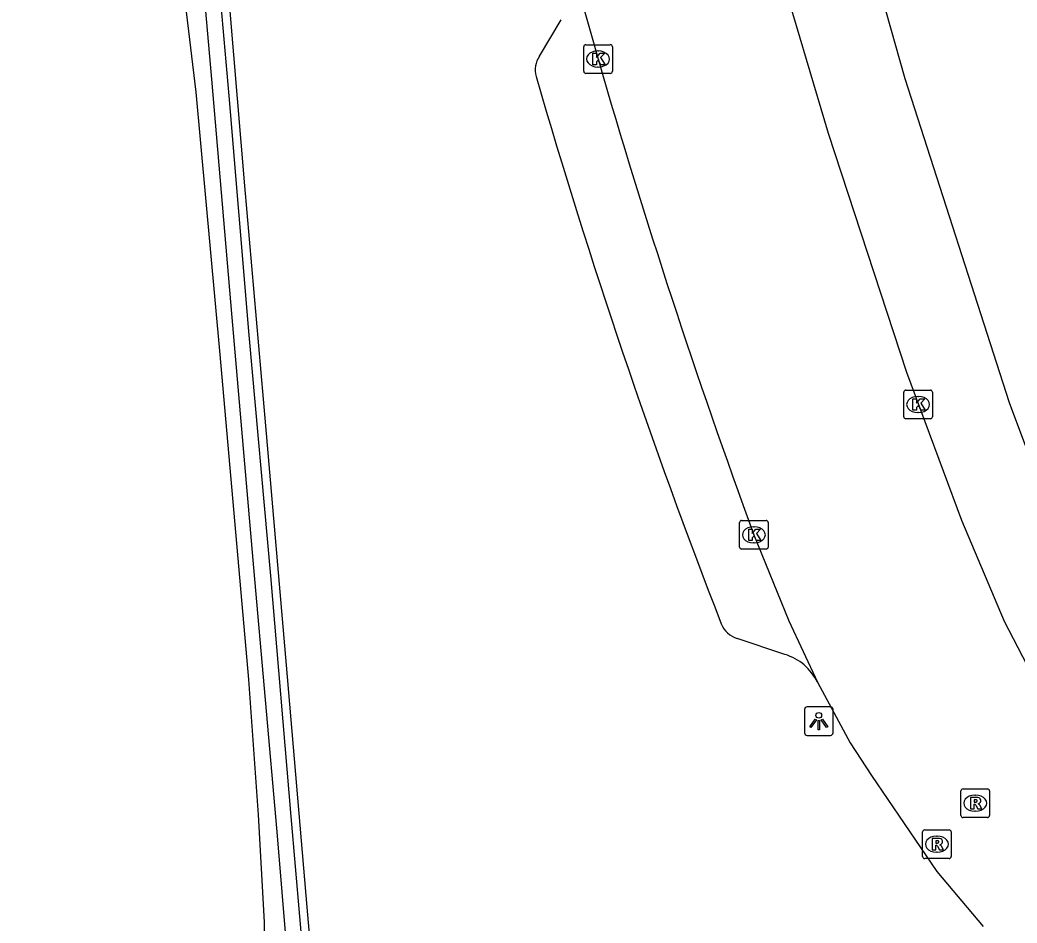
# Model space of a CAD drawing. Extents: x 157692 to 159670, y 381454 to 383289.
# Drawn here: x 157888.11 to 157922.89, y 381597.67 to 381629.17 of the extents above; entities that cross this region are included whole.
import ezdxf

# ---------------------------------------------------------------- set-up
doc = ezdxf.new("R2010")
doc.units = 0
for name, color, linetype in [('IMGEO_Geluidsscherm', 7, 'Continuous'), ('IMGEO_Kolk', 7, 'Continuous'), ('IMGEO_Lichtpunt', 7, 'Continuous'), ('IMGEO_Muur', 7, 'Continuous'), ('IMGEO_Parkeervlak_open', 7, 'Continuous'), ('IMGEO_Rijbaan_autoweg', 7, 'Continuous'), ('IMGEO_Rijbaan_lokaal_gesloten', 7, 'Continuous'), ('IMGEO_Rioolput', 7, 'Continuous'), ('IMGEO_Voetpad_open', 7, 'Continuous')]:
    doc.layers.add(name, color=color, linetype=linetype)

msp = doc.modelspace()

# ---------------------------------------------------------------- linework, layer by layer
at = {"layer": 'IMGEO_Geluidsscherm'}
msp.add_lwpolyline([(157894.139, 381641.124), (157894.664, 381634.836), (157895.393, 381626.521), (157896.097, 381618.176), (157896.848, 381609.781), (157897.555, 381601.383), (157898.468, 381590.92), (157899.133, 381582.619)], dxfattribs=at)
at = {"layer": 'IMGEO_Kolk'}
for p, q in [((157907.771, 381627.383), (157907.771, 381628.235)), ((157907.846, 381628.309), (157908.698, 381628.309)), ((157908.259, 381628.089), (157908.284, 381628.089)), ((157908.772, 381628.235), (157908.772, 381627.383)), ((157908.698, 381627.309), (157907.846, 381627.309)), ((157908.282, 381627.529), (157908.257, 381627.529)), ((157918.936, 381615.331), (157918.936, 381616.183)), ((157919.011, 381616.257), (157919.863, 381616.257)), ((157919.937, 381616.183), (157919.937, 381615.331)), ((157919.424, 381616.037), (157919.449, 381616.037)), ((157919.447, 381615.477), (157919.422, 381615.477)), ((157919.863, 381615.257), (157919.011, 381615.257)), ((157913.205, 381610.784), (157913.205, 381611.636)), ((157913.28, 381611.71), (157914.132, 381611.71)), ((157914.206, 381611.636), (157914.206, 381610.784)), ((157913.693, 381611.49), (157913.718, 381611.49)), ((157914.132, 381610.71), (157913.28, 381610.71)), ((157913.716, 381610.93), (157913.691, 381610.93))]:
    msp.add_line(p, q, dxfattribs=at)
for points in [[(157907.771, 381627.383), (157907.771, 381628.235)], [(157907.846, 381628.309), (157908.698, 381628.309)], [(157908.092, 381628.009), (157908.215, 381628.009), (157908.215, 381627.858), (157908.345, 381628.009), (157908.509, 381628.009), (157908.363, 381627.858), (157908.516, 381627.609), (157908.364, 381627.609), (157908.279, 381627.773), (157908.215, 381627.706), (157908.215, 381627.609), (157908.092, 381627.609), (157908.092, 381628.009)], [(157908.772, 381628.235), (157908.772, 381627.383)], [(157908.698, 381627.309), (157907.846, 381627.309)], [(157918.936, 381615.331), (157918.936, 381616.183)], [(157919.011, 381616.257), (157919.863, 381616.257)], [(157919.937, 381616.183), (157919.937, 381615.331)], [(157919.257, 381615.957), (157919.38, 381615.957), (157919.38, 381615.806), (157919.51, 381615.957), (157919.674, 381615.957), (157919.528, 381615.806), (157919.681, 381615.557), (157919.529, 381615.557), (157919.444, 381615.721), (157919.38, 381615.654), (157919.38, 381615.557), (157919.257, 381615.557), (157919.257, 381615.957)], [(157919.863, 381615.257), (157919.011, 381615.257)], [(157913.205, 381610.784), (157913.205, 381611.636)], [(157913.28, 381611.71), (157914.132, 381611.71)], [(157914.206, 381611.636), (157914.206, 381610.784)], [(157913.526, 381611.41), (157913.649, 381611.41), (157913.649, 381611.259), (157913.779, 381611.41), (157913.943, 381611.41), (157913.797, 381611.259), (157913.95, 381611.01), (157913.798, 381611.01), (157913.713, 381611.174), (157913.649, 381611.107), (157913.649, 381611.01), (157913.526, 381611.01), (157913.526, 381611.41)], [(157914.132, 381610.71), (157913.28, 381610.71)]]:
    msp.add_lwpolyline(points, dxfattribs=at)
for centre, start, end in [((157907.848, 381628.233), 91.552, 178.448), ((157907.848, 381628.233), 91.552, 178.448), ((157908.696, 381628.233), 1.552, 88.448), ((157908.696, 381628.233), 1.552, 88.448), ((157907.848, 381627.385), 181.552, 268.448), ((157907.848, 381627.385), 181.552, 268.448), ((157908.696, 381627.385), 271.552, 358.448), ((157908.696, 381627.385), 271.552, 358.448), ((157919.013, 381616.181), 91.552, 178.448), ((157919.013, 381616.181), 91.552, 178.448), ((157919.861, 381616.181), 1.552, 88.448), ((157919.861, 381616.181), 1.552, 88.448), ((157919.013, 381615.333), 181.552, 268.448), ((157919.013, 381615.333), 181.552, 268.448), ((157919.861, 381615.333), 271.552, 358.448), ((157919.861, 381615.333), 271.552, 358.448), ((157913.282, 381611.634), 91.552, 178.448), ((157913.282, 381611.634), 91.552, 178.448), ((157914.13, 381611.634), 1.552, 88.448), ((157914.13, 381611.634), 1.552, 88.448), ((157913.282, 381610.786), 181.552, 268.448), ((157913.282, 381610.786), 181.552, 268.448), ((157914.13, 381610.786), 271.552, 358.448), ((157914.13, 381610.786), 271.552, 358.448)]:
    msp.add_arc(centre, 0.0765, start, end, dxfattribs=at)
for centre, major_axis, ratio, start_param, end_param in [((157908.258, 381627.809), (-0.387, 0.002), 0.722429, 4.712389, 7.853982), ((157908.283, 381627.809), (-0.39, 0.002), 0.717154, 1.570796, 4.712389), ((157919.423, 381615.757), (-0.387, 0.002), 0.722429, 4.712389, 7.853982), ((157919.448, 381615.757), (-0.39, 0.002), 0.717154, 1.570796, 4.712389), ((157913.692, 381611.21), (-0.387, 0.002), 0.722429, 4.712389, 7.853982), ((157913.717, 381611.21), (-0.39, 0.002), 0.717154, 1.570796, 4.712389)]:
    msp.add_ellipse(centre, major_axis=major_axis, ratio=ratio, start_param=start_param, end_param=end_param, dxfattribs=at)
at = {"layer": 'IMGEO_Lichtpunt'}
for p, q in [((157915.473, 381605.114), (157915.473, 381604.307)), ((157915.473, 381605.114), (157915.473, 381604.307)), ((157916.375, 381605.209), (157915.567, 381605.209)), ((157916.375, 381605.209), (157915.567, 381605.209)), ((157916.469, 381604.307), (157916.469, 381605.114)), ((157916.469, 381604.307), (157916.469, 381605.114)), ((157915.567, 381604.213), (157916.375, 381604.213)), ((157915.567, 381604.213), (157916.375, 381604.213))]:
    msp.add_line(p, q, dxfattribs=at)
for points in [[(157915.847, 381604.778), (157915.886, 381604.75), (157915.698, 381604.488), (157915.66, 381604.515), (157915.847, 381604.778)], [(157915.949, 381604.73), (157915.996, 381604.73), (157915.996, 381604.408), (157915.949, 381604.408), (157915.949, 381604.73)], [(157916.059, 381604.75), (157916.097, 381604.777), (157916.284, 381604.515), (157916.245, 381604.487), (157916.059, 381604.75)]]:
    msp.add_lwpolyline(points, dxfattribs=at)
msp.add_circle((157915.972, 381604.912), 0.0994, dxfattribs=at)
for centre, start, end in [((157915.567, 381605.114), 90, 180), ((157915.567, 381605.114), 90, 180), ((157916.375, 381605.114), 0, 90), ((157916.375, 381605.114), 0, 90), ((157915.567, 381604.307), 180, 270), ((157915.567, 381604.307), 180, 270), ((157916.375, 381604.307), 270, 0), ((157916.375, 381604.307), 270, 360)]:
    msp.add_arc(centre, 0.0946, start, end, dxfattribs=at)
at = {"layer": 'IMGEO_Muur'}
for points in [[(157899.533, 381581.544), (157898.846, 381589.916), (157898.127, 381598.223), (157897.409, 381606.657), (157896.687, 381615.009), (157895.955, 381623.379), (157894.543, 381640.157), (157893.803, 381648.451), (157892.319, 381665.225), (157891.621, 381673.593), (157890.183, 381690.305), (157889.505, 381698.696), (157888.108, 381715.453)], [(157892.308, 381655.853), (157892.745, 381650.96), (157893.71, 381640.067), (157893.991, 381636.202), (157894.791, 381627.105), (157895.493, 381618.788), (157896.254, 381610.059), (157897.07, 381600.846), (157897.751, 381592.572), (157898.47, 381584.121), (157899.256, 381574.148)]]:
    msp.add_lwpolyline(points, dxfattribs=at)
at = {"layer": 'IMGEO_Parkeervlak_open'}
for points in [[(157906.226, 381627.907), (157906.98, 381629.172)], [(157914.792, 381607.036), (157913.125, 381607.589)]]:
    msp.add_lwpolyline(points, dxfattribs=at)
for centre, radius, start, end in [((157906.931, 381627.428), 0.852, 145.796, 195.3585), ((158128.22, 381691.691), 231.284, 196.19036, 201.1864), ((157913.4, 381608.444), 0.898, 202.237, 252.1477), ((157914.255, 381605.267), 1.849, 25.5346, 73.1128)]:
    msp.add_arc(centre, radius, start, end, dxfattribs=at)
at = {"layer": 'IMGEO_Rijbaan_autoweg'}
msp.add_lwpolyline([(157896.492, 381572.256), (157896.402, 381576.024), (157896.379, 381579.545), (157896.501, 381586.539), (157896.668, 381594.368), (157896.643, 381597.697), (157896.433, 381601.439), (157896.096, 381606.158), (157895.097, 381617.5), (157894.258, 381626.649), (157892.024, 381645.22), (157890.552, 381655.387)], dxfattribs=at)
at = {"layer": 'IMGEO_Rijbaan_lokaal_gesloten'}
for points in [[(157941.787, 381593.953), (157940.201, 381594.263), (157937.982, 381594.948), (157935.779, 381595.742), (157933.913, 381596.673), (157931.88, 381597.897), (157929.284, 381599.727), (157927.609, 381601.111), (157925.926, 381602.819), (157924.801, 381604.213), (157923.565, 381606.033), (157922.451, 381608.183), (157920.957, 381611.715), (157919.038, 381616.874), (157916.313, 381625.205), (157914.556, 381631.129), (157913.243, 381635.916), (157911.724, 381642.343)], [(157913.706, 381611.21), (157914.932, 381608.204), (157915.923, 381606.064)], [(157915.923, 381606.064), (157917.067, 381603.949), (157917.809, 381602.817), (157920.083, 381599.464), (157921.704, 381597.546)]]:
    msp.add_lwpolyline(points, dxfattribs=at)
for centre, radius, start, end in [((158168.422, 381702.972), 270.79, 188.07141, 196.11515), ((158151.919, 381698.383), 253.662, 196.15392, 200.09978)]:
    msp.add_arc(centre, radius, start, end, dxfattribs=at)
at = {"layer": 'IMGEO_Rioolput'}
for p, q in [((157920.927, 381601.421), (157920.927, 381602.273)), ((157921.002, 381602.347), (157921.854, 381602.347)), ((157921.928, 381602.273), (157921.928, 381601.421)), ((157921.415, 381602.127), (157921.44, 381602.127)), ((157921.438, 381601.567), (157921.413, 381601.567)), ((157921.854, 381601.347), (157921.002, 381601.347)), ((157919.665, 381600.917), (157920.517, 381600.917)), ((157919.59, 381599.991), (157919.59, 381600.843)), ((157920.078, 381600.697), (157920.103, 381600.697)), ((157920.591, 381600.843), (157920.591, 381599.991)), ((157920.517, 381599.917), (157919.665, 381599.917)), ((157920.101, 381600.137), (157920.076, 381600.137))]:
    msp.add_line(p, q, dxfattribs=at)
for points in [[(157920.927, 381601.421), (157920.927, 381602.273)], [(157921.002, 381602.347), (157921.854, 381602.347)], [(157921.928, 381602.273), (157921.928, 381601.421)], [(157921.516, 381602.045), (157921.264, 381602.047), (157921.264, 381601.647)], [(157921.442, 381601.966), (157921.388, 381601.966), (157921.388, 381601.885)], [(157921.264, 381601.647), (157921.388, 381601.647), (157921.388, 381601.809), (157921.399, 381601.809)], [(157921.388, 381601.885), (157921.44, 381601.885)], [(157921.446, 381601.78), (157921.517, 381601.647), (157921.657, 381601.647), (157921.592, 381601.773)], [(157921.854, 381601.347), (157921.002, 381601.347)], [(157919.665, 381600.917), (157920.517, 381600.917)], [(157919.59, 381599.991), (157919.59, 381600.843)], [(157920.179, 381600.615), (157919.927, 381600.617), (157919.927, 381600.217)], [(157920.105, 381600.536), (157920.051, 381600.536), (157920.051, 381600.455)], [(157920.591, 381600.843), (157920.591, 381599.991)], [(157919.927, 381600.217), (157920.051, 381600.217), (157920.051, 381600.379), (157920.062, 381600.379)], [(157920.051, 381600.455), (157920.103, 381600.455)], [(157920.109, 381600.35), (157920.18, 381600.217), (157920.32, 381600.217), (157920.255, 381600.343)], [(157920.517, 381599.917), (157919.665, 381599.917)]]:
    msp.add_lwpolyline(points, dxfattribs=at)
for centre, radius, start, end in [((157921.004, 381602.271), 0.0765, 91.552, 178.448), ((157921.004, 381602.271), 0.0765, 91.552, 178.448), ((157921.852, 381602.271), 0.0765, 1.552, 88.448), ((157921.852, 381602.271), 0.0765, 1.552, 88.448), ((157921.448, 381601.87), 0.0964, 77.0061, 93.1865), ((157921.462, 381601.927), 0.0378, 276.6634, 79.6772), ((157921.515, 381601.935), 0.109, 350.3612, 89.416), ((157921.513, 381601.935), 0.112, 277.5842, 350.9817), ((157921.398, 381601.756), 0.0533, 26.0293, 88.6989), ((157921.424, 381602.074), 0.19, 274.7715, 282.9687), ((157921.497, 381601.72), 0.108, 29.5134, 73.7905), ((157921.004, 381601.423), 0.0765, 181.552, 268.448), ((157921.004, 381601.423), 0.0765, 181.552, 268.448), ((157921.852, 381601.423), 0.0765, 271.552, 358.448), ((157921.852, 381601.423), 0.0765, 271.552, 358.448), ((157919.667, 381600.841), 0.0765, 91.552, 178.448), ((157919.667, 381600.841), 0.0765, 91.552, 178.448), ((157920.515, 381600.841), 0.0765, 1.552, 88.448), ((157920.515, 381600.841), 0.0765, 1.552, 88.448), ((157920.111, 381600.44), 0.0964, 77.0061, 93.1865), ((157920.125, 381600.497), 0.0378, 276.6634, 79.6772), ((157920.178, 381600.505), 0.109, 350.3612, 89.416), ((157920.061, 381600.326), 0.0533, 26.0293, 88.6989), ((157920.087, 381600.644), 0.19, 274.7715, 282.9687), ((157920.176, 381600.505), 0.112, 277.5842, 350.9817), ((157920.16, 381600.29), 0.108, 29.5134, 73.7905), ((157919.667, 381599.993), 0.0765, 181.552, 268.448), ((157919.667, 381599.993), 0.0765, 181.552, 268.448), ((157920.515, 381599.993), 0.0765, 271.552, 358.448), ((157920.515, 381599.993), 0.0765, 271.552, 358.448)]:
    msp.add_arc(centre, radius, start, end, dxfattribs=at)
for centre, major_axis, ratio, start_param, end_param in [((157921.414, 381601.847), (-0.387, 0.002), 0.722429, 4.712389, 7.853982), ((157921.439, 381601.847), (-0.39, 0.002), 0.717154, 1.570796, 4.712389), ((157920.077, 381600.417), (-0.387, 0.002), 0.722429, 4.712389, 7.853982), ((157920.102, 381600.417), (-0.39, 0.002), 0.717154, 1.570796, 4.712389)]:
    msp.add_ellipse(centre, major_axis=major_axis, ratio=ratio, start_param=start_param, end_param=end_param, dxfattribs=at)
at = {"layer": 'IMGEO_Voetpad_open'}
msp.add_lwpolyline([(158000, 381600.627), (157999.488, 381600.615), (157975.32, 381599.4), (157968.585, 381599.074), (157950.884, 381598.177), (157943.627, 381597.785), (157941.118, 381597.881), (157938.678, 381598.262), (157934.17, 381599.736), (157931.89, 381601.119), (157930.007, 381602.373), (157928.512, 381603.995), (157927.171, 381605.97), (157925.712, 381608.5), (157924.2, 381611.589), (157922.624, 381615.817), (157918.988, 381627.119), (157917.13, 381633.664), (157914.922, 381642.995)], dxfattribs=at)

doc.saveas('drawing.dxf')
